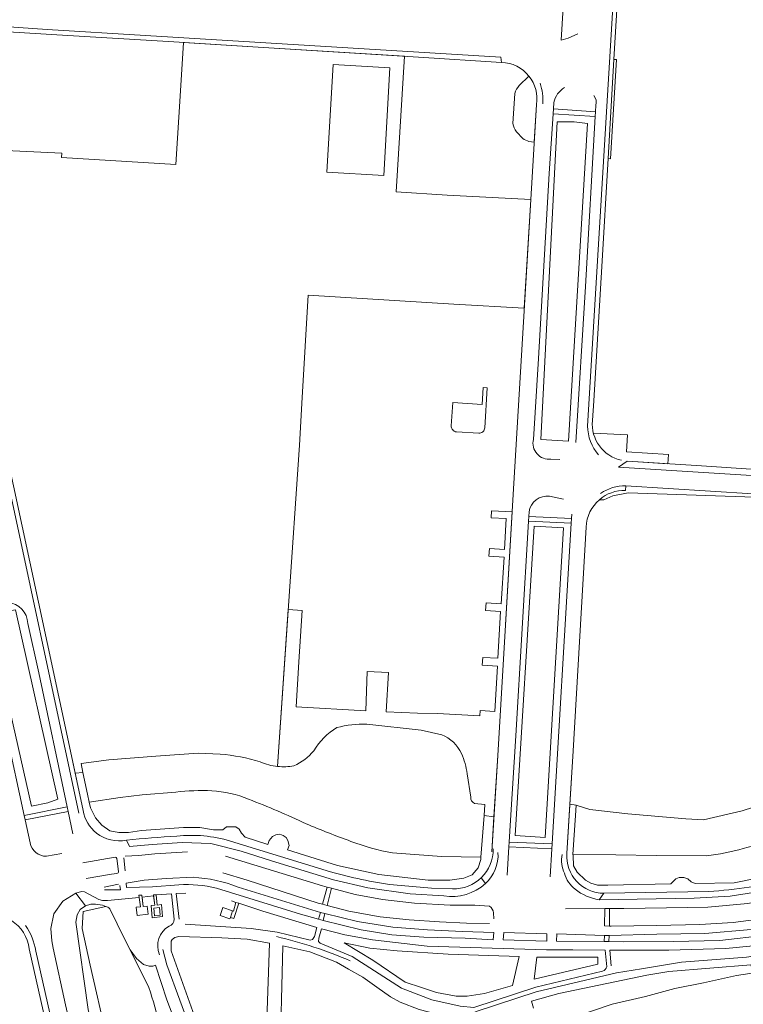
# Model space of a CAD drawing. Header units: metres. Extents: x 209813 to 223847, y 571801 to 587119.
# Tile 401 of 656: x 220710 to 220965, y 578054 to 578401. Entities that reach past the tile are written whole.
import ezdxf

# ---------------------------------------------------------------- set-up
doc = ezdxf.new("R2010")
doc.units = ezdxf.units.M
for name, color, linetype, lineweight in [('B-RO-GR-BEPLANTING_CULTUUR_BOSPLANTSOEN-GV', 8, 'Continuous', 0), ('B-RO-GR-BEPLANTING_CULTUUR_HEESTERS-GV', 8, 'Continuous', 0), ('B-RO-GR-GRAS-GV', 8, 'Continuous', 0), ('B-RO-GR-GROENVOORZIENING-GV', 8, 'Continuous', 0), ('B-RO-OG-TERREIN_CULTUURSCHEIDING-GV', 8, 'Continuous', 0), ('B-RO-OG-WEG-GV', 8, 'Continuous', 0), ('B-RO-VH-VERHARDING_TEGEL-GV', 8, 'Continuous', 0)]:
    doc.layers.add(name, color=color, linetype=linetype, lineweight=lineweight)

msp = doc.modelspace()

# ---------------------------------------------------------------- linework, layer by layer
at = {"layer": 'B-RO-GR-BEPLANTING_CULTUUR_BOSPLANTSOEN-GV', "flags": 128}
for points in [[(220903.594, 578252.111), (220910.226, 578364.068), (220905.605, 578364.646), (220899.55, 578364.605), (220893.852, 578252.703)], [(220895.34, 578112.448), (220901.805, 578221.521), (220891.409, 578222.137), (220884.82, 578113.216)], [(220714.352, 578123.53), (220720.117, 578124.707), (220723.724, 578126.002), (220708.791, 578192.638), (220701.432, 578191.394), (220700.114, 578186.541)]]:
    msp.add_lwpolyline(points, close=True, dxfattribs=at)
at = {"layer": 'B-RO-GR-BEPLANTING_CULTUUR_HEESTERS-GV', "flags": 128}
msp.add_lwpolyline([(220924.178, 578245.032), (220926.175, 578244.889), (220938.604, 578244.108), (220938.8, 578247.383), (220923.984, 578248.302), (220924.305, 578254.31), (220912.327, 578254.932)], dxfattribs=at)
at = {"layer": 'B-RO-GR-GRAS-GV', "flags": 128}
for points in [[(220767.913, 578392.524), (220766.857, 578375.49), (220765.196, 578349.579), (220724.968, 578352.062), (220725.039, 578353.58), (220695.444, 578355.017), (220682.636, 578354.967), (220689.16, 578324.487), (220696.801, 578287.727), (220705.051, 578250.536), (220719.872, 578181.17), (220728.178, 578142.877), (220729.822, 578135.112), (220732.534, 578135.298), (220731.848, 578138.576), (220741.678, 578139.775), (220758.194, 578141.16), (220773.12, 578142.195), (220780.847, 578141.815)], [(220801.095, 578137.492), (220808.763, 578250.658), (220809.791, 578267.496), (220811.867, 578303.583), (220863.172, 578300.402), (220887.977, 578298.957), (220890.248, 578337.187), (220860.877, 578338.765), (220842.851, 578339.882), (220845.804, 578387.699), (220797.983, 578390.616), (220767.913, 578392.524)], [(221038.876, 578223.579), (221039.122, 578227.864), (220972.537, 578232.196), (220924.529, 578233.886), (220919.176, 578232.882), (220915.983, 578231.367), (220914.436, 578231.465)], [(220909.778, 578221.851), (220905.147, 578142.965), (220904.024, 578124.246), (220906.295, 578123.888), (220911.072, 578122.325), (220924.407, 578120.844), (220944.833, 578119.044), (220951.077, 578118.727), (220964.729, 578121.902), (220990.553, 578130.157), (221002.194, 578134.92), (221029.817, 578149.948), (221034.505, 578153.315), (221034.94, 578155.595)]]:
    msp.add_lwpolyline(points, dxfattribs=at)
msp.add_lwpolyline([(220818.474, 578346.877), (220820.675, 578384.836), (220840.685, 578383.677), (220838.484, 578345.718)], close=True, dxfattribs=at)
at = {"layer": 'B-RO-GR-GRAS-GV'}
for points in [[(220914.436, 578231.465, 0.2077389), (220909.778, 578221.851)], [(220780.847, 578141.815, -0.0561591), (220795, 578139.074)], [(220795, 578139.074, 0.0761505), (220801.095, 578137.492)]]:
    msp.add_lwpolyline(points, format="xyb", dxfattribs=at)
at = {"layer": 'B-RO-GR-GROENVOORZIENING-GV', "flags": 128}
msp.add_lwpolyline([(220917.476, 578351.668), (220918.343, 578351.609), (220920.446, 578386.592), (220919.573, 578386.613)], close=True, dxfattribs=at)
for points in [[(220874.088, 578256.798), (220874.943, 578270.924), (220873.462, 578271.014), (220873.102, 578265.064), (220862.805, 578265.723), (220862.27, 578257.522)], [(220864.164, 578255.371), (220871.934, 578254.892)]]:
    msp.add_lwpolyline(points, dxfattribs=at)
at = {"layer": 'B-RO-GR-GROENVOORZIENING-GV'}
for points in [[(220862.27, 578257.522, 0.4160391), (220864.164, 578255.371)], [(220871.934, 578254.892, 0.4143348), (220874.088, 578256.798)]]:
    msp.add_lwpolyline(points, format="xyb", dxfattribs=at)
at = {"layer": 'B-RO-OG-TERREIN_CULTUURSCHEIDING-GV', "flags": 128}
for points in [[(220917.488, 578486.584), (220917.739, 578490.785), (220920.835, 578546.755), (220922.677, 578577.5), (220912.695, 578575.311), (220912.439, 578571.7), (220920.2, 578571.7), (220910.772, 578412.068), (220902.108, 578412.603), (220900.921, 578393.354), (220903.469, 578394.05), (220906.788, 578395.598)], [(220889.615, 578380.651), (220886.232, 578377.36)], [(220884.646, 578374.638), (220884.006, 578364.016)], [(220889.64, 578357.721), (220891.461, 578357.479), (220892.255, 578370.758)], [(220898.366, 578371.394), (220898.222, 578369.133), (220913.074, 578368.074), (220913.21, 578370.442)], [(220906.178, 578251.651), (220909.544, 578306.638), (220912.984, 578366.503), (220898.115, 578367.463), (220896.767, 578346.364), (220892.954, 578281.169), (220891.181, 578252.729)], [(220885.29, 578361.12), (220887.524, 578358.765)], [(220897.391, 578245.807), (220900.502, 578245.68)], [(220901.771, 578231.686), (220896.886, 578232.702)], [(220870.428, 578124.483), (220874.072, 578124.026), (220873.868, 578120.203), (220877.285, 578119.727), (220878.609, 578141.322), (220883.719, 578227.138), (220876.472, 578227.491), (220876.357, 578225.118), (220881.651, 578224.86), (220881.029, 578213.932), (220875.716, 578214.299), (220875.542, 578211.574), (220880.846, 578211.234), (220879.797, 578194.739), (220874.54, 578195.151), (220874.313, 578192.396), (220879.643, 578192.052), (220878.704, 578175.588), (220873.377, 578175.917), (220873.207, 578173.16), (220878.54, 578172.855), (220877.622, 578156.812), (220872.411, 578157.153), (220872.352, 578155.299), (220857.449, 578156.163), (220850.388, 578156.25), (220839.325, 578156.728), (220840.129, 578170.637), (220832.596, 578170.907), (220832.216, 578157.075), (220807.614, 578158.502), (220808.603, 578174.347), (220809.691, 578192.473), (220804.843, 578192.802), (220801.095, 578137.492)], [(220889.657, 578227.181), (220889.557, 578225.498), (220904.606, 578224.854)], [(220904.606, 578224.854), (220904.697, 578226.382)], [(220697.704, 578186.224), (220699.288, 578178.033), (220711.81, 578120.229), (220726.939, 578123.271), (220717.015, 578170.422), (220713.105, 578187.872)], [(220832.539, 578152.391), (220851.685, 578150.246), (220858.885, 578148.676)], [(220734.148, 578127.722), (220732.534, 578135.298), (220729.822, 578135.112), (220732.614, 578121.927)], [(220867.826, 578134.882), (220869.124, 578126.702)], [(220734.711, 578124.88), (220734.148, 578127.722)], [(220765.2, 578128.463), (220753.412, 578127.453), (220745.615, 578126.511), (220734.711, 578124.88), (220735.214, 578122.941), (220736.961, 578119.428), (220739.164, 578116.857), (220742.029, 578114.801), (220745.119, 578114.197), (220748.623, 578114.197), (220753.105, 578114.919), (220767.918, 578115.94), (220773.644, 578115.94), (220778.539, 578115.172), (220781.784, 578115.172), (220783.072, 578116.203), (220786.37, 578116.203), (220787.503, 578115.378), (220788.328, 578113.936), (220789.719, 578112.596), (220797.626, 578110.018), (220798.095, 578111.457)], [(220969.41, 578098.015), (220961.871, 578096.436), (220948.153, 578096.293), (220946.785, 578096.851), (220945.641, 578097.856), (220944.134, 578098.331), (220942.516, 578098.331), (220941.404, 578097.857), (220939.609, 578096.174), (220917.428, 578095.621), (220913.767, 578095.621), (220911.42, 578096.337), (220909.491, 578097.431), (220906.646, 578100.276), (220905.333, 578102.464), (220905.24, 578106.127), (220905.14, 578106.432), (220905.968, 578120.257), (220906.295, 578123.888), (220904.024, 578124.246), (220902.976, 578106.779)], [(220728.95, 578113.715), (220727.297, 578121.57), (220712.15, 578118.662), (220713.904, 578110.565)], [(220873.868, 578120.203), (220872.653, 578105.513), (220872.627, 578104.762), (220871.735, 578101.794), (220869.642, 578099.344), (220866.682, 578098.17), (220861.819, 578097.441), (220854.094, 578097.441), (220836.783, 578099.434), (220822.155, 578102.61), (220804.635, 578108.148), (220805.193, 578109.618), (220804.711, 578111.342), (220804.153, 578112.432), (220803.038, 578113.218), (220801.847, 578113.649), (220800.453, 578113.37), (220799.326, 578112.851), (220798.095, 578111.457)], [(220876.531, 578107.422), (220877.285, 578119.727)], [(220917.997, 578087.407), (220917.966, 578081.223), (220918.611, 578081.2), (220934.59, 578081.448), (220949.779, 578081.759), (220961.584, 578082.474), (220975.106, 578084.276), (220987.003, 578086.985), (221001.065, 578091.432), (221011.721, 578095.927), (221027.812, 578104.006), (221049.142, 578115.016), (221057.45, 578119.557)], [(221056.704, 578121.298), (221054.812, 578120.647), (221033.203, 578111.596), (221018.417, 578105.167), (221003.837, 578099.048), (220998.018, 578096.776), (220982.921, 578092.294), (220966.681, 578089.163), (220952.665, 578087.883), (220938.019, 578087.636), (220923.006, 578087.427), (220917.997, 578087.407)], [(221078.986, 578120.472), (221060.81, 578111.221), (221045.899, 578104.125), (221021.297, 578090.865), (221010.886, 578085.62), (221001.147, 578082.003), (220989.015, 578078.431), (220967.402, 578074.222), (220958.983, 578073.38), (220938.875, 578072.708), (220918.163, 578072.703), (220918.633, 578067.236)], [(220784.465, 578111.172), (220819.679, 578100.392)], [(220897.056, 578098.576), (220897.648, 578108.479), (220882.561, 578109.205), (220881.991, 578099.232)], [(220719.662, 578105.848), (220725.148, 578106.767)], [(220743.862, 578105.53), (220732.522, 578103.584)], [(220746.894, 578105.286), (220747.446, 578100.762)], [(220769.405, 578107.415), (220757.845, 578106.693), (220752.112, 578106.071), (220747.345, 578105.894)], [(220781.752, 578099.977), (220790.343, 578097.383), (220815.399, 578089.362), (220816.942, 578088.96), (220818.549, 578094.972), (220816.904, 578095.401), (220782.774, 578105.831)], [(220872.653, 578105.513), (220858.809, 578105.745), (220841.579, 578107.011)], [(220952.211, 578105.953), (220934.455, 578106.098), (220920.25, 578106.37), (220905.14, 578106.432)], [(220745.023, 578100.52), (220744.433, 578105.047)], [(220733.684, 578098.028), (220742.577, 578099.564), (220744.503, 578099.745)], [(220771.375, 578098.424), (220761.804, 578098.061), (220754.105, 578097.478), (220747.713, 578096.338), (220747.824, 578094.793), (220757.014, 578095.112), (220766.319, 578095.775)], [(220745.083, 578095.996), (220740.045, 578094.995)], [(220740.176, 578093.961), (220745.718, 578093.979), (220745.547, 578095.487)], [(220779.578, 578094.605), (220809.191, 578085.492), (220815.494, 578083.669), (220816.209, 578086.087), (220787.228, 578095)], [(220730.069, 578092.846), (220725.477, 578090.043), (220722.223, 578085.606), (220721.203, 578080.421), (220721.566, 578076.055), (220722.035, 578073.432), (220726.383, 578053.479), (220736.43, 578009.869), (220744.258, 577974.785), (220768.225, 577869.913), (220776.285, 577833.69), (220783.414, 577802.341), (220786.323, 577800.095), (220789.418, 577803.481), (220787.844, 577811.667), (220770.077, 577894.314), (220766.544, 577908.058), (220765.911, 577912.155), (220764.148, 577916.559), (220762.007, 577919.893), (220761.141, 577922.215), (220761.141, 577924.686), (220761.535, 577928.946), (220761.535, 577932.239)], [(220764.643, 578083.736), (220763.68, 578092.576), (220758.338, 578092.259), (220758.64, 578088.617), (220760.194, 578088.8), (220760.583, 578084.586), (220756.931, 578084.192), (220756.548, 578088.497), (220757.816, 578088.586), (220757.404, 578091.892), (220753.35, 578091.482), (220753.751, 578088.101), (220755.188, 578088.262), (220755.545, 578085.437), (220751.596, 578085.01), (220751.274, 578087.895), (220752.798, 578088.073), (220752.341, 578091.371), (220741.157, 578090.281), (220739.476, 578090.283), (220738.173, 578090.614), (220733.048, 578093.327), (220732.016, 578093.463), (220730.069, 578092.846), (220733.395, 578088.418)], [(220768.818, 578092.897), (220765.389, 578092.683), (220766.395, 578083.722)], [(220875.777, 578088.262), (220870.591, 578088.64), (220861.842, 578088.635), (220849.289, 578089.267), (220838.03, 578090.61), (220828.419, 578092.4), (220820.086, 578094.572), (220818.532, 578088.546), (220826.162, 578086.559), (220837.231, 578084.506), (220847.434, 578083.415), (220858.14, 578082.711), (220867.647, 578082.33), (220875.698, 578082.146)], [(221056.027, 578094.582), (221037.494, 578087.466), (221029.309, 578085.579), (221020.8, 578085.058), (221012.567, 578082.611), (221000.067, 578076.95), (220985.345, 578073.244), (220966.286, 578070.311), (220943.379, 578068.58), (220929.285, 578066.226), (220920.488, 578064.813), (220892.126, 578058.107), (220871.022, 578051.157), (220856.179, 578044.32), (220848.975, 578039.616), (220832.194, 578024.036)], [(220796.446, 577792.268), (220786.118, 577835.735), (220777.541, 577874.615), (220768.593, 577913.768), (220766.138, 577925.465), (220764.52, 577934.863), (220762.94, 577941.337), (220753.085, 577985.816), (220740.88, 578042.336), (220735.107, 578067.525), (220732.307, 578080.34), (220732.614, 578086.368), (220740.576, 578088.14), (220739.442, 578088.572), (220736.943, 578088.964), (220735.306, 578088.964), (220733.395, 578088.418), (220731.531, 578087.098), (220730.53, 578085.233), (220729.984, 578082.64), (220734.379, 578051.871), (220741.145, 578020.243), (220760.135, 577940.901), (220761.535, 577932.239)], [(220768.592, 578081.873), (220791.761, 578080.412), (220800.883, 578079.105), (220812.559, 578076.328), (220813.421, 578076.478), (220814.116, 578077.532), (220814.918, 578080.746), (220795.904, 578086.516), (220787.403, 578089.297), (220785.675, 578083.949), (220784.48, 578084.295), (220784.316, 578083.803), (220780.847, 578084.988), (220781.796, 578087.829), (220785.265, 578086.644), (220785.537, 578086.525), (220786.437, 578089.613), (220784.906, 578090.114)], [(220741.991, 578087.358), (220747.203, 578076.77), (220749.152, 578072.844)], [(220877.225, 578083.826), (220877.179, 578085.887)], [(220916.277, 578081.285), (220916.344, 578087.4), (220902.533, 578087.343)], [(220764.871, 578077.233), (220766.263, 578077.614)], [(220794.118, 577956.535), (220798.242, 578075.194), (220790.398, 578076.586), (220781.439, 578077.091), (220766.263, 578077.614)], [(220917.007, 578066.903), (220916.479, 578072.703), (220905.053, 578072.86), (220895.786, 578072.853), (220853.834, 578074.171), (220834.572, 578076.357), (220824.745, 578078.168), (220816.5, 578080.326), (220815.56, 578076.948), (220815.499, 578075.85), (220816.044, 578075.281), (220827.385, 578070.475), (220844.734, 578059.314), (220855.465, 578055.244), (220865.408, 578053.005), (220870.262, 578052.513), (220892.067, 578059.724), (220915.584, 578065.339)], [(220967.861, 578080.076), (220951.559, 578078.69), (220934.718, 578078.379), (220917.905, 578077.909), (220917.775, 578075.776), (220922.794, 578075.728), (220940.437, 578075.769), (220956.86, 578076.167), (220973.162, 578078.096)], [(220764.871, 578077.233), (220763.98, 578076.541), (220763.594, 578075.89)], [(220772.94, 578046.235), (220763.594, 578072.57), (220763.594, 578075.89)], [(220812.65, 577986.342), (220812.083, 577981.544), (220804.572, 577951.379), (220803.63, 577949.268), (220802.123, 577947.798), (220799.804, 577946.787), (220802.879, 578074.237), (220807.173, 578073.399)], [(220861.13, 578071.339), (220843.186, 578072.488), (220833.544, 578073.521), (220824.494, 578075.377), (220834.658, 578069.199), (220846.038, 578061.459), (220851.821, 578059.58)], [(220791.405, 577905.938), (220791.405, 577907.595), (220791.699, 577908.574), (220794.246, 577910.539), (220791.944, 577927.371), (220786.255, 577957.297), (220785.041, 577965.259), (220782.168, 577979.945), (220777.635, 577996.702), (220774.02, 578018.572), (220769.825, 578034.931), (220762.032, 578055.309), (220758.106, 578067.418), (220757.121, 578067.098), (220755.896, 578067.098), (220753.849, 578067.745), (220751.398, 578069.795), (220749.152, 578072.844), (220755.71, 578059.63)], [(220760.685, 578073.027), (220762.041, 578067.569), (220771.244, 578042.729), (220775.44, 578030.428), (220778.449, 578017.772), (220781.408, 578001.254), (220784.476, 577988.439), (220789.658, 577965.143), (220792.924, 577946.016)], [(220812.491, 578072.156), (220807.173, 578073.399)], [(220812.491, 578072.156), (220821.839, 578068.492), (220826.106, 578066.109)], [(220861.13, 578071.339), (220886.147, 578070.483), (220883.807, 578060.264)], [(220906.159, 578049.441), (220918.993, 578053.736), (220930.66, 578056.433), (220941.062, 578059.313), (220951.156, 578061.31), (220962.781, 578063.878), (220969.826, 578064.944), (220968.847, 578065.459), (220968.239, 578066.2), (220967.745, 578067.606), (220938.956, 578065.223), (220931.167, 578063.925), (220900.119, 578057.471), (220890.582, 578054.784), (220891.263, 578052.368)], [(220891.42, 578062.579), (220913.948, 578067.871), (220913.948, 578070.341), (220892.377, 578070.341)], [(220891.42, 578062.579), (220892.377, 578070.341)], [(220831.159, 578063.288), (220826.106, 578066.109)], [(220831.159, 578063.288), (220836.09, 578059.758)], [(220873.947, 578057.466), (220883.807, 578060.264)], [(220840.869, 578056.338), (220836.09, 578059.758)], [(220857.092, 578057.867), (220851.821, 578059.58)], [(220857.092, 578057.867), (220863.999, 578056.497)], [(220873.947, 578057.466), (220867.881, 578056.497), (220863.999, 578056.497)], [(220822.069, 578017.692), (220824.531, 578021.842), (220829.327, 578027.572), (220836.131, 578034.53), (220847.543, 578043.99), (220857.351, 578050.177), (220850.986, 578051.897), (220844.315, 578054.407)], [(220840.869, 578056.338), (220844.315, 578054.407)]]:
    msp.add_lwpolyline(points, dxfattribs=at)
at = {"layer": 'B-RO-OG-TERREIN_CULTUURSCHEIDING-GV'}
for points in [[(220892.255, 578370.758, 0.2205278), (220889.615, 578380.651)], [(220886.232, 578377.36, 0.1189052), (220884.646, 578374.638)], [(220902.18, 578376.685, 0.2031283), (220898.366, 578371.394)], [(220913.21, 578370.442, 0.2226126), (220912.536, 578373.909)], [(220884.006, 578364.016, 0.1616665), (220885.29, 578361.12)], [(220887.524, 578358.765, 0.1250913), (220889.64, 578357.721)], [(220891.181, 578252.729, 0.5242105), (220897.391, 578245.807)], [(220896.886, 578232.702, 0.4092239), (220889.657, 578227.181)], [(220713.105, 578187.872, 0.3785478), (220706.08, 578195.297)], [(220813.82, 578143.024, -0.1152057), (220821.986, 578151.194)], [(220821.986, 578151.194, -0.067378), (220832.539, 578152.391)], [(220858.885, 578148.676, -0.183343), (220865.89, 578142.04)], [(220806.84, 578137.692, 0.1119399), (220813.82, 578143.024)], [(220865.89, 578142.04, -0.0737352), (220867.826, 578134.882)], [(220801.095, 578137.492, 0.0692725), (220806.84, 578137.692)], [(220777.946, 578128.936, 0.035544), (220765.2, 578128.463)], [(220790.872, 578125.947, 0.0797548), (220777.946, 578128.936)], [(220869.124, 578126.702, 0.3140475), (220870.428, 578124.483)], [(220811.131, 578117.315, 0.0178465), (220790.872, 578125.947)], [(220732.614, 578121.927, 0.1800657), (220737.312, 578113.982)], [(220826.919, 578111.094, -0.0127485), (220811.131, 578117.315)], [(220992.745, 578116.639, -0.0148076), (220965.13, 578108.582)], [(220713.904, 578110.565, 0.3621007), (220719.662, 578105.848)], [(220841.579, 578107.011, -0.0461703), (220826.919, 578111.094)], [(220744.433, 578105.047, 0.3833229), (220743.862, 578105.53)], [(220862.704, 578094.36, 0.4293643), (220877.05, 578108.453)], [(220902.976, 578106.779, 0.4312997), (220916.019, 578092.792)], [(220965.13, 578108.582, -0.0339759), (220952.211, 578105.953)], [(220744.503, 578099.745, 0.3667174), (220745.023, 578100.52)], [(220787.228, 578095, 0.0808433), (220771.375, 578098.424)], [(220766.319, 578095.775, -0.0793435), (220779.578, 578094.605)], [(220952.965, 578093.477, 0.0439074), (220981.203, 578097.599)], [(220740.576, 578088.14, -0.1542199), (220741.991, 578087.358)], [(220877.179, 578085.887, 0.1857515), (220875.777, 578088.262)], [(220759.477, 578071.171, -0.3713825), (220762.844, 578081.233)], [(220762.844, 578081.233, 0.3296123), (220764.643, 578083.736)], [(220826.651, 578069.052, 0.0419141), (220800.703, 578077.528)], [(220915.584, 578065.339, 0.2607689), (220917.007, 578066.903)], [(220755.71, 578059.63, -0.022524), (220759.73, 578045.874)]]:
    msp.add_lwpolyline(points, format="xyb", dxfattribs=at)
at = {"layer": 'B-RO-OG-TERREIN_CULTUURSCHEIDING-GV', "flags": 128}
for points in [[(220899.55, 578364.605), (220905.605, 578364.646), (220910.226, 578364.068), (220903.594, 578252.111), (220893.852, 578252.703)], [(220904.508, 578223.228), (220889.465, 578223.945), (220884.97, 578148.22), (220883.095, 578118.546), (220882.653, 578110.812), (220897.75, 578110.18)], [(220891.409, 578222.137), (220901.805, 578221.521), (220895.34, 578112.448), (220884.82, 578113.216)], [(220723.724, 578126.002), (220720.117, 578124.707), (220714.352, 578123.53), (220700.114, 578186.541), (220701.432, 578191.394), (220708.791, 578192.638)], [(220877.235, 578079.007), (220866.239, 578079.381), (220853.891, 578079.956), (220841.718, 578080.875), (220829.24, 578082.812), (220817.74, 578085.631), (220817.118, 578083.199), (220830.564, 578079.914), (220841.288, 578078.114), (220852.646, 578077.366), (220867.182, 578076.947), (220877.074, 578076.396)], [(220895.937, 578078.494), (220880.746, 578078.97), (220880.5, 578076.415), (220895.897, 578075.948)], [(220916.238, 578077.899), (220899.399, 578078.48), (220899.312, 578075.953), (220916.154, 578075.792)]]:
    msp.add_lwpolyline(points, close=True, dxfattribs=at)
at = {"layer": 'B-RO-OG-WEG-GV', "flags": 128}
msp.add_lwpolyline([(220914.436, 578231.465), (220915.983, 578231.367), (220919.176, 578232.882), (220924.529, 578233.886), (220972.537, 578232.196), (221039.122, 578227.864), (221038.856, 578223.58), (221041.457, 578223.415), (221041.423, 578222.889), (221072.617, 578220.899), (221072.921, 578226.939), (220923.756, 578236.371), (220923.618, 578234.701)], dxfattribs=at)
at = {"layer": 'B-RO-OG-WEG-GV'}
msp.add_lwpolyline([(220923.618, 578234.701, 0.1877728), (220914.436, 578231.465)], format="xyb", dxfattribs=at)
at = {"layer": 'B-RO-VH-VERHARDING_TEGEL-GV', "flags": 128}
for points in [[(220923.001, 578469.28), (220910.306, 578257.423)], [(220912.43, 578266.357), (220915.276, 578313.578), (220917.476, 578351.668), (220919.573, 578386.613), (220922.242, 578431.661), (220924.567, 578469.382)], [(220690.818, 578397.289), (220727.182, 578394.999), (220762.712, 578392.854), (220797.983, 578390.616), (220850.742, 578387.398), (220879.985, 578385.543)], [(220879.697, 578387.424), (220754.575, 578395.005), (220719.927, 578397.074), (220691.212, 578399.168)], [(220879.697, 578387.424), (220879.985, 578385.543)], [(220732.614, 578121.927), (220728.178, 578142.877), (220719.872, 578181.17), (220705.051, 578250.536), (220696.801, 578287.727), (220689.16, 578324.487), (220677.024, 578381.183)], [(220675.921, 578378.561), (220682.096, 578349.251), (220703.701, 578249), (220731.061, 578121.006)], [(220892.255, 578370.758), (220890.248, 578337.187), (220884.083, 578233.248), (220878.609, 578141.322), (220876.531, 578107.422)], [(220912.011, 578259.338), (220912.43, 578266.357)], [(220921.212, 578242.965), (220924.178, 578245.032)], [(221076.575, 578235.428), (221030.828, 578238.326), (220994.172, 578240.514), (220948.595, 578243.48), (220926.175, 578244.889), (220924.178, 578245.032)], [(220921.212, 578242.965), (221080.303, 578232.909)], [(220923.618, 578234.701), (220923.756, 578236.371)], [(220902.976, 578106.779), (220905.147, 578142.965), (220909.778, 578221.851)], [(220914.328, 578090.516), (220947.866, 578091.138), (220960.509, 578091.798), (220979.122, 578094.696), (220984.469, 578096.058), (220994.51, 578099.086), (221002.957, 578102.207), (221075.937, 578133.241)], [(220748.934, 578109.229), (220747.879, 578111.475)], [(220748.934, 578109.229), (220756.963, 578109.94), (220767.481, 578110.642), (220777.598, 578110.339), (220788.295, 578107.634), (220798.996, 578104.209), (220820.838, 578097.563), (220832.873, 578094.735), (220847.793, 578092.557), (220859.629, 578091.91)], [(220862.704, 578094.36), (220855.336, 578094.618), (220841.871, 578095.738)], [(220872.792, 578098.219), (220874.321, 578096.248)], [(220914.328, 578090.516), (220916.019, 578092.792)], [(220952.965, 578093.477), (220916.019, 578092.792)], [(220713.573, 578073.244), (220727.345, 578012.391), (220731.293, 577995.636), (220736.87, 577971.014), (220741.078, 577952.821), (220747.697, 577923.508), (220754.905, 577891.869), (220762.629, 577858.269), (220772.384, 577814.845)], [(220773.627, 577817.046), (220767.48, 577845.205), (220758.206, 577885.315), (220747.601, 577932.787), (220728.226, 578017.816), (220715.903, 578072.445)]]:
    msp.add_lwpolyline(points, dxfattribs=at)
at = {"layer": 'B-RO-VH-VERHARDING_TEGEL-GV'}
for points in [[(220879.985, 578385.543, -0.2316983), (220889.615, 578380.651)], [(220894.483, 578370.895, 0.1053841), (220893.552, 578378.173)], [(220910.306, 578257.423, 0.1827347), (220914.172, 578247.276)], [(220923.756, 578236.371, 0.1542706), (220914.861, 578233.699)], [(220747.879, 578111.475, -0.2147396), (220737.312, 578113.982)], [(220765.545, 578112.928, 0.0148891), (220747.879, 578111.475)], [(220784.465, 578111.172, 0.1024319), (220765.545, 578112.928)], [(220874.321, 578096.248, 0.2261067), (220878.718, 578107.162)], [(220901.315, 578106.474, 0.152245), (220902.118, 578099.832)], [(220841.871, 578095.738, -0.0353424), (220819.679, 578100.392)], [(220902.118, 578099.832, 0.151124), (220905.901, 578094.226)], [(220859.629, 578091.91, 0.2286944), (220874.321, 578096.248)], [(220905.901, 578094.226, 0.1282264), (220914.328, 578090.516)], [(220707.336, 578083.216, -0.2329106), (220713.573, 578073.244)], [(220715.903, 578072.445, 0.1098167), (220712.318, 578081.463)]]:
    msp.add_lwpolyline(points, format="xyb", dxfattribs=at)
at = {"layer": 'B-RO-VH-VERHARDING_TEGEL-GV', "flags": 128}
for points in [[(220898.115, 578367.463), (220912.984, 578366.503), (220913.074, 578368.074), (220898.222, 578369.133)], [(220889.557, 578225.498), (220889.465, 578223.945), (220904.508, 578223.228), (220904.606, 578224.854)], [(220712.15, 578118.662), (220727.297, 578121.57), (220726.939, 578123.271), (220711.81, 578120.229)], [(220882.561, 578109.205), (220897.648, 578108.479), (220897.75, 578110.18), (220882.653, 578110.812)], [(220820.086, 578094.572), (220818.549, 578094.972), (220816.942, 578088.96), (220818.532, 578088.546)], [(220752.341, 578091.371), (220752.798, 578088.073), (220751.274, 578087.895), (220751.596, 578085.01), (220755.545, 578085.437), (220755.188, 578088.262), (220753.751, 578088.101), (220753.273, 578092.132), (220752.239, 578092.106)], [(220757.361, 578092.235), (220757.816, 578088.586), (220756.548, 578088.497), (220756.931, 578084.192), (220760.583, 578084.586), (220760.194, 578088.8), (220758.64, 578088.617), (220758.338, 578092.259)], [(220785.265, 578086.644), (220784.48, 578084.295), (220785.675, 578083.949), (220787.403, 578089.297), (220786.437, 578089.613), (220785.537, 578086.525)], [(220757.557, 578087.56), (220759.535, 578087.749), (220759.743, 578085.089), (220757.766, 578084.9)], [(220816.209, 578086.087), (220815.494, 578083.669), (220817.118, 578083.199), (220817.74, 578085.631)], [(220917.966, 578081.223), (220917.997, 578087.407), (220916.344, 578087.4), (220916.277, 578081.285)], [(220917.905, 578077.909), (220916.238, 578077.899), (220916.154, 578075.792), (220917.775, 578075.776)]]:
    msp.add_lwpolyline(points, close=True, dxfattribs=at)
at = {"layer": 'B-RO-VH-VERHARDING_TEGEL-GV'}
msp.add_arc((220924.912, 578258.049), 12.965, 174.29357, 257.83101, dxfattribs=at)

doc.saveas('drawing.dxf')
